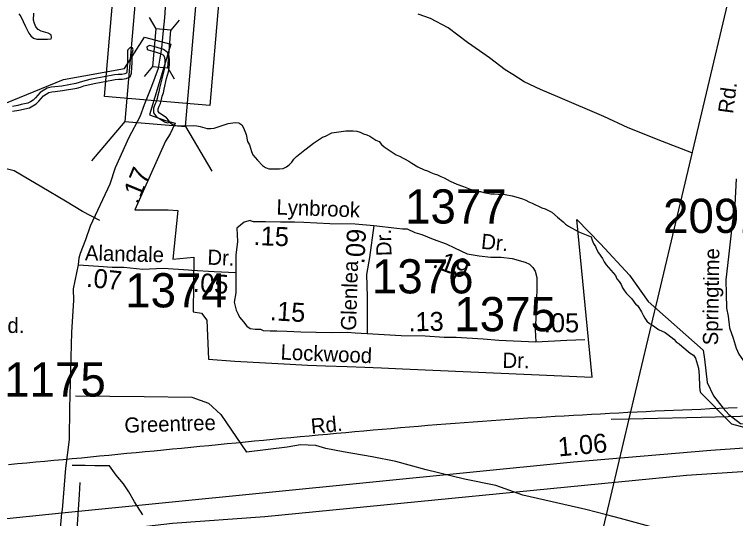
# Model space of a CAD drawing. Extents: x 1945482 to 2853149, y 66427 to 1015778.
# Drawn here: x 2335443 to 2338558, y 185364 to 187541 of the extents above; entities that cross this region are included whole.
import ezdxf

# ---------------------------------------------------------------- set-up
doc = ezdxf.new("R2010")
doc.units = 0
for name, color, linetype in [('Old_Level_10', 7, 'Continuous'), ('Old_Level_11', 7, 'Continuous'), ('Old_Level_17', 7, 'Continuous'), ('Old_Level_28', 7, 'Continuous'), ('Old_Level_3', 7, 'Continuous'), ('Old_Level_31', 7, 'Continuous'), ('Old_Level_32', 7, 'Continuous'), ('Old_Level_35', 7, 'Continuous'), ('Old_Level_48', 7, 'Continuous'), ('Old_Level_49', 7, 'Continuous'), ('Old_Level_50', 7, 'Continuous'), ('Old_Level_56', 7, 'Continuous'), ('Old_Level_59', 7, 'Continuous'), ('Old_Level_60', 7, 'Continuous'), ('Old_Level_8', 7, 'Continuous')]:
    doc.layers.add(name, color=color, linetype=linetype)

msp = doc.modelspace()

# ---------------------------------------------------------------- linework, layer by layer
at = {"layer": 'Old_Level_28'}
for points in [[(2341142.9, 185782.5), (2340675.8, 185807.5), (2340440.3, 185802.5), (2340212.3, 185780.2), (2338451.1, 185657.5), (2337858.4, 185607.3), (2335647.1, 185387.6)], [(2335639.5, 185288.5), (2336125.5, 185343.8), (2336524.4, 185372.9), (2338346.6, 185551.9), (2340538.2, 185695), (2340888.9, 185710.8), (2341136.1, 185718.9)], [(2335647.1, 185387.6), (2334918.8, 185312.1)]]:
    msp.add_lwpolyline(points, dxfattribs=at)
at = {"layer": 'Old_Level_3'}
for points in [[(2337424.9, 185782.1), (2337464.3, 185785), (2337503.6, 185787.9), (2337542.9, 185790.7), (2337582.3, 185793.4), (2337621.6, 185796), (2337660.9, 185798.6), (2337700.2, 185801.1), (2337739.5, 185803.6), (2337778.8, 185806), (2337818.1, 185808.3), (2337857.4, 185810.5), (2337896.7, 185812.7), (2337936.1, 185814.9), (2337975.4, 185817), (2338014.7, 185819.1), (2338054, 185821.1), (2338093.3, 185823.1), (2338132.7, 185825), (2338172, 185826.9), (2338211.3, 185828.8), (2338250.7, 185830.6), (2338290, 185832.3), (2338329.4, 185834), (2338368.7, 185835.6), (2338408.1, 185837.2), (2338447.4, 185838.8), (2338486.8, 185840.3), (2338526.2, 185841.7), (2338565.5, 185843.1)], [(2335417, 185597.8), (2335456.3, 185601.4), (2335495.7, 185604.9), (2335535, 185608.5), (2335574.4, 185612.1), (2335613.7, 185615.8), (2335653.1, 185619.5), (2335692.4, 185623.2), (2335731.8, 185626.9), (2335771.2, 185630.6), (2335810.5, 185634.4), (2335849.9, 185638.2), (2335889.3, 185642), (2335928.7, 185645.8), (2335968, 185649.6), (2336007.4, 185653.4), (2336046.8, 185657.2), (2336086.2, 185661.1), (2336125.5, 185664.9), (2336164.9, 185668.8), (2336204.3, 185672.6), (2336243.7, 185676.5), (2336283.1, 185680.3), (2336322.5, 185684.1), (2336361.8, 185688), (2336401.2, 185691.8), (2336440.6, 185695.6), (2336480, 185699.4), (2336519.4, 185703.2), (2336558.8, 185706.9), (2336598.2, 185710.7), (2336637.5, 185714.4), (2336676.9, 185718.1), (2336716.3, 185721.8), (2336755.7, 185725.5), (2336795.1, 185729.1), (2336834.5, 185732.7), (2336873.8, 185736.3), (2336913.2, 185739.8), (2336952.6, 185743.3), (2336992, 185746.8), (2337031.3, 185750.2), (2337070.7, 185753.6), (2337110.1, 185757), (2337149.4, 185760.3), (2337188.8, 185763.6), (2337228.2, 185766.8), (2337267.5, 185769.9), (2337306.9, 185773.1), (2337346.2, 185776.1), (2337385.6, 185779.2), (2337424.9, 185782.1)], [(2335659.5, 184288.1), (2335675.1, 184444.7), (2335681.7, 184547.2), (2335687.4, 184664.5), (2335691.5, 184782.6), (2335694.8, 184907.3), (2335702.2, 185049.2), (2335708.7, 185171.4), (2335714.5, 185317.4), (2335723.5, 185467.5), (2335726.8, 185520)]]:
    msp.add_lwpolyline(points, dxfattribs=at)
at = {"layer": 'Old_Level_31'}
msp.add_lwpolyline([(2335832.3, 187187.5), (2335871.4, 187641.8), (2336326, 187602.6), (2336286.9, 187148.4)], close=True, dxfattribs=at)
at = {"layer": 'Old_Level_32'}
for points in [[(2336079.1, 187395.1), (2336086.4, 187471.6), (2336091.9, 187526.3), (2336096.5, 187594), (2336116.2, 187713.3), (2336119.8, 187731.2), (2336121.6, 187775.9), (2336135.9, 187886.9), (2336143.1, 188023), (2336163.9, 188097.8)], [(2335719.4, 186460.1), (2335722.6, 186490.4), (2335727.9, 186510.1), (2335751.2, 186569.2), (2335770.9, 186628.3), (2335856.8, 186809.1), (2335880, 186880.7), (2335939.1, 187010.7), (2335985.6, 187100.2), (2336005.3, 187152.2), (2336036.3, 187231), (2336064.6, 187309.4), (2336079.1, 187395.1)], [(2338560.6, 186831.1), (2338555.1, 186719.4), (2338544.3, 186637.1), (2338528.2, 186494.2), (2338515.7, 186395.7), (2338517.5, 186334.8), (2338519.3, 186272.2), (2338526.5, 186238.2), (2338531.8, 186188), (2338547.9, 186143.3), (2338560.5, 186100.3), (2338573, 186073.4), (2338592.7, 186044.8), (2338608.8, 186021.5), (2338658.9, 185994.7), (2338723.3, 185975), (2338771.6, 185973.2), (2338834.2, 185985.7), (2338880.7, 186001.8), (2338923.9, 186021.3), (2338971, 186038.1)], [(2336461.6, 186650.9), (2336434.7, 186643.7), (2336404.3, 186618.6), (2336406.1, 186561.3), (2336398.9, 186502.3), (2336398.9, 186426.6)], [(2336461.6, 186650.9), (2336474.1, 186647.3), (2336527.8, 186647.3), (2336592.2, 186645.5), (2336653, 186645.5), (2336692.4, 186643.7), (2336805.1, 186638.3), (2336914.3, 186636.5), (2336995, 186629.7)], [(2336995, 186629.7), (2336976.9, 186491.5), (2336964.4, 186418.1), (2336966.1, 186321.4), (2336966.1, 186260.5), (2336966.1, 186162.9)], [(2336995, 186629.7), (2337095, 186618.6), (2337120, 186615), (2337139.7, 186615), (2337173, 186599.5), (2337203.3, 186590.3), (2337251.7, 186571.1), (2337308.2, 186550.1), (2337344.5, 186532.7), (2337398.9, 186507.7), (2337451.1, 186498.5), (2337501.1, 186493.5), (2337545.2, 186492.3), (2337593.2, 186487), (2337649.6, 186472), (2337667.8, 186462.3), (2337682.3, 186448.9), (2337692.2, 186432.7), (2337700.1, 186404.6), (2337699.4, 186372.7), (2337698.6, 186296.9), (2337695.9, 186228.8), (2337692.7, 186178.6), (2337695.3, 186127.7)], [(2335647.1, 185387.6), (2335650.5, 185402), (2335665.3, 185582), (2335680, 185705.6), (2335682.4, 185840.8), (2335690.4, 186169.2), (2335699.3, 186306), (2335697.5, 186356.2), (2335719.4, 186460.1)], [(2335719.4, 186460.1), (2335805.4, 186454.1), (2335865.6, 186449.3), (2335915.6, 186450.1), (2335997.7, 186441.5), (2336085.6, 186445), (2336194.1, 186438.1), (2336209.8, 186437.1), (2336305.9, 186430.7), (2336398.9, 186426.6)], [(2336398.9, 186426.6), (2336398.9, 186339.3), (2336391.8, 186298.1), (2336400.7, 186264.1), (2336409.7, 186246.2), (2336415, 186233.7), (2336432.9, 186214), (2336447.2, 186194.3), (2336461.6, 186185.4), (2336483, 186181.8), (2336492, 186181.8), (2336505.4, 186182.2), (2336517.7, 186176.6), (2336547.4, 186174.6), (2336576.1, 186174.6), (2336619, 186172.8), (2336679.9, 186171), (2336812.3, 186167.4), (2336882.1, 186169.2), (2336914.3, 186165.7), (2336966.1, 186162.9)], [(2336966.1, 186162.9), (2337112.9, 186154.9), (2337216.7, 186153.1), (2337299, 186147.8), (2337350.9, 186147.8), (2337467.2, 186140.6), (2337535.2, 186135.2), (2337695.3, 186127.7)], [(2337695.3, 186127.7), (2337828.6, 186135.2), (2337907.3, 186137)], [(2335639.5, 185288.5), (2335647.1, 185387.6)]]:
    msp.add_lwpolyline(points, dxfattribs=at)
at = {"layer": 'Old_Level_35'}
for p, q in [((2338525.9, 185805), (2338982.1, 185815.5)), ((2338020.8, 185793.4), (2338098.9, 185795.2)), ((2338098.9, 185795.2), (2338472, 185803.8)), ((2338472, 185803.8), (2338525.9, 185805))]:
    msp.add_line(p, q, dxfattribs=at)
for points in [[(2338369, 186943.3), (2338242.6, 186992.3), (2338093.6, 187051.8), (2337988.7, 187099.8), (2337790.2, 187185.4), (2337714.9, 187216.4), (2337645.6, 187249.7), (2337596.3, 187281.7), (2337563.5, 187302.4), (2337495.4, 187353.8), (2337451.6, 187384.6), (2337400.7, 187420), (2337316.2, 187482.7), (2337240.6, 187523.7), (2337186.8, 187542.2)], [(2335811.5, 186651.8), (2335737, 186689.9), (2335663.2, 186734.9), (2335560.8, 186794.9), (2335505.4, 186828.7), (2335441.9, 186866.2), (2335407.5, 186874.9), (2335394.8, 186892.4), (2335376.2, 186907.6), (2335349.6, 186972.6)], [(2335707.2, 185894.8), (2336003, 185891.3), (2336209.8, 185887.7), (2336281.1, 185862.8), (2336334.5, 185812.9), (2336445.1, 185650.3)], [(2338000.5, 185379.9), (2337911.9, 185403.5), (2337638.7, 185464.7), (2337522, 185506.6), (2337387.5, 185534.3), (2337221, 185574.5), (2337090.3, 185610.2), (2336988.1, 185630.5), (2336863.6, 185652.4), (2336787.4, 185667), (2336745.2, 185680.3), (2336679.1, 185683.1), (2336621.3, 185672.2), (2336445.1, 185650.3)], [(2335854.2, 185591.8), (2335790.5, 185591.8), (2335748.5, 185593), (2335691.8, 185593.7)], [(2335997, 185379.8), (2335960.8, 185436.3), (2335937.1, 185479.4), (2335913.7, 185514.5), (2335882.2, 185551.3), (2335854.2, 185591.8)], [(2338757.8, 185160.3), (2338710.2, 185177.2), (2338563.1, 185226.6), (2338364.2, 185283.2), (2338187.3, 185330.2), (2338060.7, 185364), (2338000.5, 185379.9)]]:
    msp.add_lwpolyline(points, dxfattribs=at)
at = {"layer": 'Old_Level_48'}
for p, q in [((2335918.3, 187307.9), (2336005.1, 187442.7)), ((2337938.9, 185975.1), (2337873, 186655))]:
    msp.add_line(p, q, dxfattribs=at)
for points in [[(2336005.1, 187442.7), (2336118.8, 187412.7), (2336026, 187107.2), (2336094.9, 187083.3), (2336136.8, 187071.3), (2336115.8, 187026.3), (2336094.9, 186993.4), (2335963.2, 186696.9), (2336106.8, 186696.9), (2336148.8, 186693.9), (2336127.8, 186484.3), (2336217.6, 186493.2), (2336214.6, 186256.6), (2336250.5, 186250.6), (2336274.5, 186220.7), (2336280.5, 186053), (2336395.5, 186043.8), (2336634.1, 186031.2), (2336708.3, 186026.2), (2336786.4, 186023.2), (2336880.6, 186021), (2336956.7, 186018), (2337028.9, 186014.9), (2337119.1, 186010.4), (2337938.9, 185975.1)], [(2335367.5, 187143.2), (2335654.8, 187260), (2335918.3, 187307.9)], [(2337873, 186655), (2337974.8, 186550.1), (2338100.5, 186415.4), (2338181.3, 186301.6), (2338417.8, 186091.9), (2338423.8, 186053)], [(2338423.8, 186053), (2338435.8, 185951.1), (2338462.7, 185894.2), (2338504.6, 185840.3), (2338528.6, 185813.4), (2338579.5, 185774.4), (2338675.2, 185765.5), (2338792, 185777.4), (2338842.9, 185780.4), (2338916.4, 185794.1), (2338981.7, 185838.3), (2339042.7, 185854.1), (2339278.6, 185870.9), (2339522.9, 185892), (2340435.4, 185966.1), (2340540.2, 185927.2), (2340950.3, 185912.2), (2341393.3, 185843.3), (2341842.3, 185801.4), (2342010, 185759.5), (2342204.5, 185666.6), (2342474.2, 185471.7), (2342736, 185252.7)]]:
    msp.add_lwpolyline(points, dxfattribs=at)
at = {"layer": 'Old_Level_49'}
for p, q in [((2335918.3, 187307.9), (2336005.1, 187442.7)), ((2337938.9, 185975.1), (2337873, 186655))]:
    msp.add_line(p, q, dxfattribs=at)
for points in [[(2336005.1, 187442.7), (2336118.8, 187412.7), (2336026, 187107.2), (2336094.9, 187083.3), (2336136.8, 187071.3), (2336115.8, 187026.3), (2336094.9, 186993.4), (2335963.2, 186696.9), (2336106.8, 186696.9), (2336148.8, 186693.9), (2336127.8, 186484.3), (2336217.6, 186493.2), (2336214.6, 186256.6), (2336250.5, 186250.6), (2336274.5, 186220.7), (2336280.5, 186053), (2336395.5, 186043.8), (2336634.1, 186031.2), (2336708.3, 186026.2), (2336786.4, 186023.2), (2336880.6, 186021), (2336956.7, 186018), (2337028.9, 186014.9), (2337119.1, 186010.4), (2337938.9, 185975.1)], [(2335367.5, 187143.2), (2335654.8, 187260), (2335918.3, 187307.9)], [(2337873, 186655), (2337974.8, 186550.1), (2338100.5, 186415.4), (2338181.3, 186301.6), (2338417.8, 186091.9), (2338423.8, 186053)], [(2338423.8, 186053), (2338435.8, 185951.1), (2338462.7, 185894.2), (2338504.6, 185840.3), (2338528.6, 185813.4), (2338579.5, 185774.4), (2338675.2, 185765.5), (2338792, 185777.4), (2338842.9, 185780.4), (2338916.4, 185794.1), (2338981.7, 185838.3), (2339042.7, 185854.1), (2339278.6, 185870.9), (2339522.9, 185892), (2340435.4, 185966.1), (2340540.2, 185927.2), (2340950.3, 185912.2), (2341393.3, 185843.3), (2341842.3, 185801.4), (2342010, 185759.5), (2342204.5, 185666.6), (2342474.2, 185471.7), (2342736, 185252.7)]]:
    msp.add_lwpolyline(points, dxfattribs=at)
at = {"layer": 'Old_Level_50'}
for p, q in [((2336025, 187527.6), (2336053.5, 187479.6)), ((2336155.1, 187516.4), (2336118.9, 187474)), ((2336039.4, 187316.2), (2336003.1, 187273.7)), ((2336104.8, 187310.5), (2336133.2, 187262.5)), ((2335920.2, 187079.5), (2335775, 186909.7)), ((2336181.7, 187056.9), (2336295.6, 186864.8))]:
    msp.add_line(p, q, dxfattribs=at)
msp.add_lwpolyline([(2336181.7, 187056.9), (2336238.1, 187710.7), (2335976.6, 187733.2), (2335920.2, 187079.5)], close=True, dxfattribs=at)
msp.add_lwpolyline([(2336104.8, 187310.5), (2336118.9, 187474), (2336053.5, 187479.6), (2336039.4, 187316.2), (2336104.8, 187310.5)], dxfattribs=at)
at = {"layer": 'Old_Level_56'}
for p, q in [((2338214.7, 186283.8), (2339176.2, 190341.7)), ((2338208.1, 186255.9), (2338214.7, 186283.8)), ((2338098.9, 185795.2), (2338208.1, 186255.9)), ((2338000.5, 185379.9), (2338098.9, 185795.2)), ((2337656.2, 183926.6), (2338000.5, 185379.9))]:
    msp.add_line(p, q, dxfattribs=at)
at = {"layer": 'Old_Level_59'}
for points in [[(2336112.2, 187075.3), (2336124.2, 187067.3), (2336138.5, 187061.8), (2336153.7, 187060), (2336169, 187059.6), (2336215, 187061.7), (2336230.5, 187059.9), (2336245.7, 187056.9), (2336276, 187048.1), (2336291.5, 187048.2), (2336306.2, 187050.7), (2336366, 187069.7), (2336397, 187074.8), (2336412.5, 187073.8), (2336425.2, 187064.7), (2336432.5, 187051.1), (2336443.7, 187022.4), (2336450, 186992.6), (2336458, 186978.8), (2336467, 186949.1), (2336473, 186934.9), (2336482.2, 186922.8), (2336493.5, 186911.9), (2336515, 186889), (2336527.5, 186879.6), (2336542, 186874.7), (2336588.2, 186875.1), (2336603.7, 186876.4), (2336618, 186882.6), (2336630.2, 186892), (2336640.5, 186903.7), (2336650.2, 186916.5), (2336660.7, 186927.5), (2336697.2, 186956.8), (2336722, 186974.8), (2336734.2, 186985.3), (2336773, 187011.2), (2336786.2, 187015.5), (2336814, 187029.6), (2336844.7, 187034.4), (2336875.2, 187038), (2336906.5, 187038), (2336922, 187037.1), (2336937, 187032.8), (2336950.7, 187026.3), (2336965, 187021.3), (2336978.7, 187015.3), (2337004.7, 186998.9), (2337018.7, 186991.9), (2337029, 186980.2), (2337040.5, 186970.1), (2337079.2, 186943.4), (2337092.5, 186934.9), (2337106.7, 186928.9), (2337147, 186908), (2337159.5, 186899), (2337185.5, 186882.8), (2337213.5, 186870.2), (2337228, 186865.4), (2337241.7, 186858.4), (2337256.5, 186852.8), (2337271, 186848.7), (2337284.5, 186841.7), (2337299, 186835.4), (2337325.7, 186821.1), (2337353.5, 186808.2), (2337382.5, 186798.6), (2337411, 186786), (2337441, 186776.8), (2337456.2, 186776.2), (2337471.2, 186771.8), (2337501.5, 186766.9), (2337517, 186766.6), (2337532.5, 186764.8), (2337547.5, 186764.8), (2337563, 186763.1), (2337593.8, 186757.4), (2337609, 186753.8), (2337638, 186745), (2337652, 186739.6), (2337665.2, 186731.7), (2337679.5, 186726), (2337721.2, 186706.6), (2337736, 186701.2), (2337765.2, 186687.9), (2337788.5, 186666.4), (2337813.2, 186646), (2337824, 186635.1), (2337837, 186626.5), (2337877.7, 186604.2), (2337891.5, 186597.4), (2337920, 186587.2), (2337934, 186581.2), (2337939, 186566.8), (2337945.2, 186552.3), (2337953.2, 186539.3), (2337959.2, 186525.2), (2337966.2, 186511.6), (2337984, 186486.8), (2337990.5, 186473.3)], [(2337990.5, 186473.3), (2337998.7, 186459.9), (2338039.2, 186413.5), (2338046, 186399.6), (2338056, 186387.5), (2338064, 186374.6), (2338070, 186360.2), (2338078, 186347.1), (2338087.7, 186335.4), (2338110, 186313.1), (2338126.7, 186288.4), (2338128, 186290.7), (2338136, 186282.4), (2338152.5, 186256.3), (2338159.7, 186243), (2338165.7, 186229.1), (2338174.7, 186216.2), (2338186, 186206.2), (2338199.5, 186198.8), (2338225.5, 186180.1), (2338253.7, 186167.1), (2338266.2, 186158.4), (2338278, 186148.4), (2338291, 186139.3), (2338301.5, 186127.7), (2338314.5, 186118.8), (2338326.5, 186109.2), (2338362.7, 186078.3), (2338376.5, 186070.2), (2338384.7, 186057.4), (2338390.2, 186042.9), (2338397.5, 186013.1), (2338400, 185998.1), (2338401.5, 185981.4), (2338402.5, 185934.8), (2338404, 185919), (2338406.7, 185907.8)], [(2338406.7, 185907.8), (2338541.4, 185772.8), (2338668.7, 185738)]]:
    msp.add_lwpolyline(points, dxfattribs=at)
at = {"layer": 'Old_Level_60'}
for points in [[(2335461.5, 187544.3), (2335471, 187532.1), (2335490, 187488.5), (2335505.2, 187460.9), (2335514.2, 187448.9), (2335525.2, 187438.7), (2335540, 187435.1), (2335585.7, 187434.8), (2335601.2, 187436.4), (2335603.5, 187441.1), (2335601.5, 187452.7), (2335588, 187460.4), (2335558, 187468.8), (2335545, 187476.4), (2335535.5, 187488.1), (2335529, 187502.1), (2335525.7, 187517.2), (2335526, 187547.3)], [(2336112.2, 187075.3), (2336109.2, 187082.8), (2336100.2, 187095.3), (2336076.7, 187111.1), (2336069.5, 187114.9), (2336063.5, 187122.5), (2336063.5, 187133.2), (2336067.5, 187145.2), (2336073.7, 187156.8), (2336078.5, 187173.2), (2336081.2, 187188), (2336086.2, 187202.5), (2336089, 187218.2), (2336100, 187264.3), (2336108.2, 187294), (2336111, 187310.6), (2336112.5, 187326.7), (2336112.5, 187343.2), (2336110.7, 187361.4), (2336102, 187378.9), (2336086.5, 187389.7), (2336055.7, 187399.8), (2336026.2, 187407.4), (2336014.2, 187402), (2336016.5, 187391.3), (2336020.5, 187388.2), (2336050.5, 187380.4), (2336077.2, 187371.7), (2336086.5, 187365.3), (2336091.2, 187355.8), (2336092.5, 187342.2), (2336092.5, 187327.5), (2336091.2, 187313.2), (2336088.5, 187298.4), (2336080.5, 187269.3), (2336069.5, 187222.6), (2336066.7, 187207.5), (2336061.7, 187193), (2336059.2, 187177.8), (2336055, 187164.4), (2336049, 187152.9), (2336043.5, 187136.4), (2336043.5, 187115.9), (2336056.2, 187099.1), (2336066.5, 187093.9), (2336089.2, 187078.5), (2336089.2, 187077.9), (2336104, 187073.6), (2336112.2, 187075.3)], [(2335434, 187124.2), (2335462, 187128.3), (2335507.2, 187138.6), (2335522.2, 187146.1), (2335536.2, 187155.5), (2335548.2, 187166.7), (2335568, 187189.4), (2335592, 187204.5), (2335604.5, 187207.6), (2335619.2, 187208.5), (2335650.5, 187212.4), (2335712.7, 187223.4), (2335728.2, 187227.4), (2335742.5, 187232.3), (2335787.2, 187243.4), (2335818, 187249.4), (2335833.2, 187251.3), (2335878, 187260.4), (2335892.5, 187261.8), (2335908.2, 187262), (2335925, 187264.7), (2335942.5, 187272.3), (2335948, 187287.4), (2335951.2, 187335.4), (2335951.2, 187379.4), (2335951.5, 187380.5), (2335952.2, 187378), (2335955.2, 187388.1), (2335953.2, 187397.5), (2335941.7, 187396.9), (2335933, 187387.9), (2335931.2, 187383.4), (2335931.2, 187335.8), (2335928.2, 187291.4), (2335926.7, 187287.3), (2335919.5, 187284.1), (2335906.5, 187282), (2335891.5, 187281.8), (2335874.7, 187280.2), (2335830, 187271.1), (2335799, 187266.3), (2335768, 187259.6), (2335736.7, 187251.5), (2335722.5, 187246.6), (2335708.5, 187243), (2335647.7, 187232.2), (2335617.5, 187228.5), (2335601.5, 187227.4), (2335584.5, 187223.3)], [(2335584.5, 187223.3), (2335569.2, 187214.4), (2335554.5, 187204.6), (2335534, 187180.5), (2335524, 187171.3), (2335512.2, 187163.5), (2335500.5, 187157.6), (2335472.2, 187151.7), (2335457.7, 187147.9), (2335434.5, 187144.3)]]:
    msp.add_lwpolyline(points, dxfattribs=at)

# ---------------------------------------------------------------- texts
at = {"layer": 'Old_Level_10'}
for s, rotation, p in [('Greentree', 1.8028, (2335918.8, 185734.2)), ('Rd.', 5.6719, (2336726.6, 185729.6))]:
    msp.add_text(s, height=65.62, rotation=rotation, dxfattribs=at).set_placement(p)
at = {"layer": 'Old_Level_11'}
for s, rotation, p in [('Rd.', 82.5081, (2338547.2, 187110.3)), ('Lynbrook', 357.9546, (2336573.9, 186677.2)), ('Dr.', 91.4138, (2337072.2, 186498.3)), ('Dr.', 354.2693, (2337456.9, 186529.7)), ('Alandale', 358.5775, (2335746.7, 186479)), ('Dr.', 357.4628, (2336275.3, 186460.9)), ('Springtime', 89.1773, (2338482.4, 186112.1)), ('Glenlea', 88.1729, (2336918.2, 186174.7)), ('Lockwood', 357.6703, (2336591.7, 186050.8)), ('Dr.', 359.107, (2337550.9, 186015.1))]:
    msp.add_text(s, height=65.62, rotation=rotation, dxfattribs=at).set_placement(p)
msp.add_text('24.  Spicewood Loop Rd.', height=65.617, dxfattribs=at).set_placement((2334505.3, 186165.6))
at = {"layer": 'Old_Level_17'}
for s, rotation, p in [('.17', 67.7227, (2335976, 186717.7)), ('.15', 357.8721, (2336475, 186545.5)), ('.09', 87.1806, (2336954.4, 186461.2)), ('.19', 339.6252, (2337244.9, 186451.4)), ('.07', 354.0621, (2335750.8, 186365.6)), ('.05', 356.1929, (2336212.6, 186343.9)), ('.15', 356.7438, (2336545, 186220.9)), ('.13', 0.9992, (2337145.6, 186172.4)), ('.05', 359.6915, (2337729.8, 186169)), ('1.06', 5.0606, (2337794.1, 185632.2))]:
    msp.add_text(s, height=82.02, rotation=rotation, dxfattribs=at).set_placement(p)
at = {"layer": 'Old_Level_8'}
for s, p in [('1377', (2337130.4, 186638.2)), ('2091', (2338245.1, 186597.7)), ('1376', (2336987.1, 186336.4)), ('1374', (2335921.3, 186276.1)), ('1375', (2337343, 186173.2)), ('1175', (2335398.3, 185890.7))]:
    msp.add_text(s, height=147.64, dxfattribs=at).set_placement(p)

doc.saveas('drawing.dxf')
